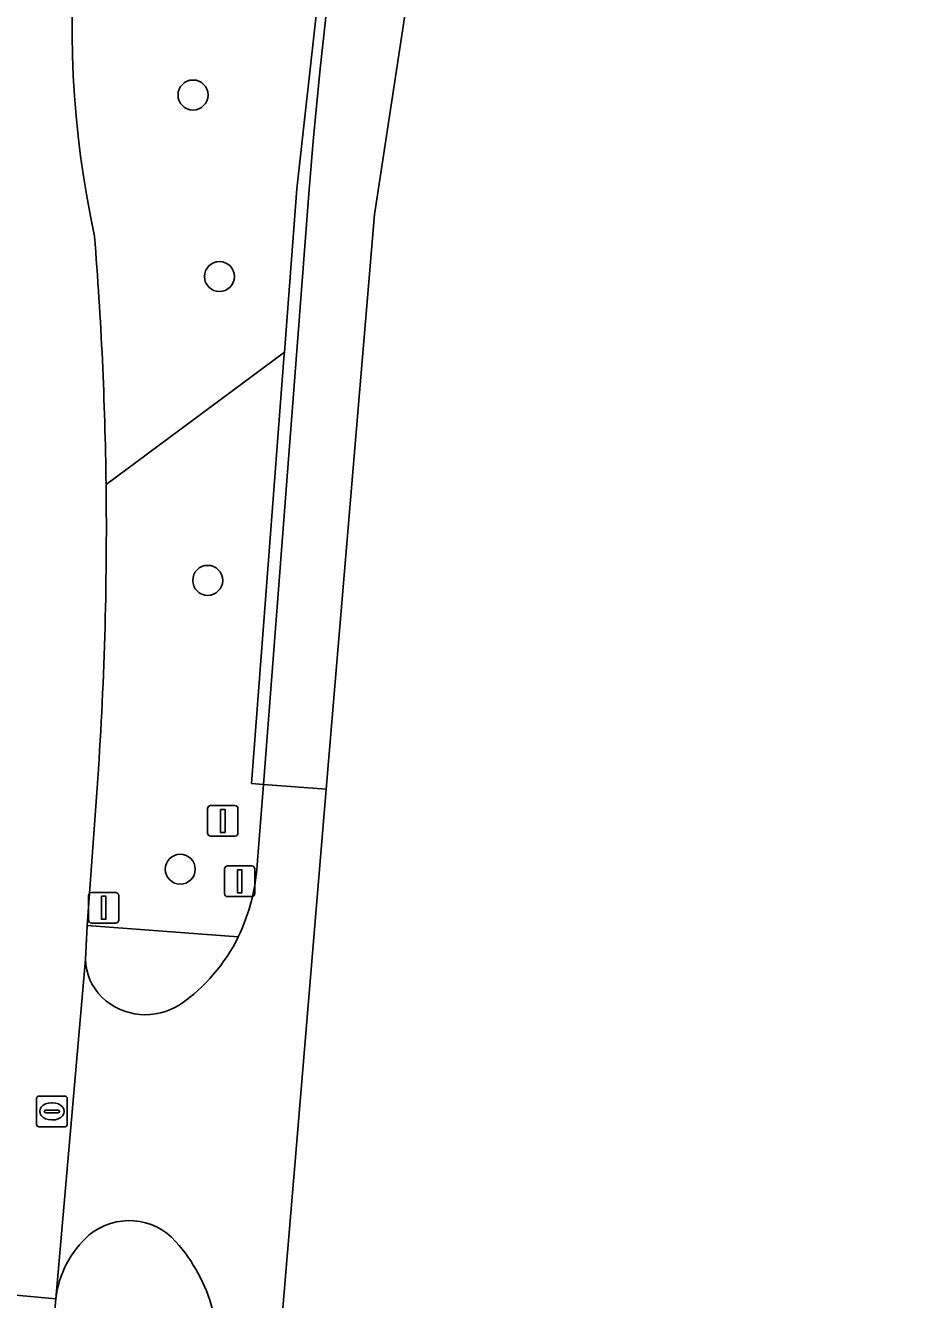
# Model space of a CAD drawing. Extents: x 161483 to 162250, y 379484 to 380833.
# Drawn here: x 162206.12 to 162235.3, y 380352.41 to 380393.94 of the extents above; entities that cross this region are included whole.
import ezdxf

# ---------------------------------------------------------------- set-up
doc = ezdxf.new("R2010")
doc.units = 0
for name, color, linetype in [('IMGEO_Afsluitpaal', 7, 'Continuous'), ('IMGEO_Berm_open', 7, 'Continuous'), ('IMGEO_Boom', 7, 'Continuous'), ('IMGEO_Fietspad_gesloten', 7, 'Continuous'), ('IMGEO_Groenvoorziening', 7, 'Continuous'), ('IMGEO_Rijbaan_lokaal_gesloten', 7, 'Continuous'), ('IMGEO_Rijbaan_lokaal_open', 7, 'Continuous'), ('IMGEO_Rioolput', 7, 'Continuous'), ('IMGEO_Verkeersbordpaal', 7, 'Continuous'), ('IMGEO_Verkeerseiland_open', 7, 'Continuous'), ('IMGEO_Voetpad_open', 7, 'Continuous')]:
    doc.layers.add(name, color=color, linetype=linetype)

msp = doc.modelspace()

# ---------------------------------------------------------------- linework, layer by layer
at = {"layer": 'IMGEO_Afsluitpaal'}
for p, q in [((162212.609, 380365.648), (162212.609, 380366.448)), ((162212.609, 380366.448), (162212.609, 380365.648)), ((162212.709, 380366.548), (162213.499, 380366.548)), ((162213.499, 380366.548), (162212.709, 380366.548)), ((162213.599, 380366.448), (162213.599, 380365.648)), ((162213.599, 380365.648), (162213.599, 380366.448)), ((162213.499, 380365.548), (162212.709, 380365.548)), ((162212.709, 380365.548), (162213.499, 380365.548))]:
    msp.add_line(p, q, dxfattribs=at)
msp.add_lwpolyline([(162213.029, 380366.423), (162213.179, 380366.423), (162213.179, 380365.673), (162213.029, 380365.673), (162213.029, 380366.423)], dxfattribs=at)
for centre, start, end in [((162212.709, 380366.448), 90, 180), ((162212.709, 380366.448), 90, 180), ((162213.499, 380366.448), 0, 90), ((162213.499, 380366.448), 360, 90), ((162212.709, 380365.648), 180, 270), ((162212.709, 380365.648), 180, 270), ((162213.499, 380365.648), 270, 0), ((162213.499, 380365.648), 270, 0)]:
    msp.add_arc(centre, 0.1, start, end, dxfattribs=at)
at = {"layer": 'IMGEO_Berm_open'}
msp.add_lwpolyline([(162229.255, 380470.66), (162229.293, 380470.869), (162231.478, 380482.876), (162233.129, 380491.607), (162232.736, 380491.681), (162231.085, 380482.95), (162228.945, 380471.189), (162228.9, 380470.943), (162228.856, 380470.69), (162225.267, 380450.921), (162218.421, 380413.721), (162216.365, 380401.217), (162214.967, 380388.622), (162214.561, 380383.298), (162214.555, 380383.226), (162213.487, 380369.235), (162213.886, 380369.205), (162214.986, 380383.614), (162215.366, 380388.592)], dxfattribs=at)
msp.add_arc((162456.253, 380368.23), 241.746, 169.16071, 175.1682, dxfattribs=at)
at = {"layer": 'IMGEO_Boom'}
for centre in [(162211.583, 380391.675), (162212.445, 380385.758), (162212.062, 380375.855), (162211.168, 380366.441)]:
    msp.add_circle(centre, 0.489, dxfattribs=at)
at = {"layer": 'IMGEO_Fietspad_gesloten'}
for points in [[(162205.433, 380369.636), (162205.062, 380363.773), (162204.216, 380353.696), (162204.142, 380352.708), (162207.11, 380352.439), (162208.079, 380363.507), (162208.133, 380364.605), (162208.459, 380369.088)], [(162201.642, 380290.031), (162207.11, 380352.439), (162204.142, 380352.708), (162201.716, 380325.976), (162198.736, 380291.798)]]:
    msp.add_lwpolyline(points, dxfattribs=at)
for centre, radius, start, end in [((162240.147, 380393.914), 32.505, 155.0164, 192.1534), ((162090.139, 380377.492), 118.619, 0.72054, 4.63177), ((162089.807, 380377.517), 118.951, 355.9364, 0.70648)]:
    msp.add_arc(centre, radius, start, end, dxfattribs=at)
at = {"layer": 'IMGEO_Groenvoorziening'}
for points in [[(162208.749, 380378.984), (162214.561, 380383.298), (162214.967, 380388.622), (162216.365, 380401.217), (162218.421, 380413.721), (162225.267, 380450.921), (162228.856, 380470.69)], [(162214.555, 380383.226), (162214.561, 380383.298), (162208.749, 380378.984)], [(162213.682, 380366.728), (162213.886, 380369.205), (162213.487, 380369.235), (162214.555, 380383.226)], [(162208.459, 380369.088), (162208.133, 380364.605), (162213.058, 380364.241)]]:
    msp.add_lwpolyline(points, dxfattribs=at)
for centre, radius, start, end in [((162240.147, 380393.914), 32.505, 155.0164, 192.1534), ((162090.139, 380377.492), 118.619, 0.72054, 4.63177), ((162089.807, 380377.517), 118.951, 355.9364, 0.70648), ((162207.398, 380366.983), 6.289, 334.1526, 357.6774)]:
    msp.add_arc(centre, radius, start, end, dxfattribs=at)
at = {"layer": 'IMGEO_Rijbaan_lokaal_gesloten'}
for points in [[(162215.927, 380369.051), (162217.494, 380387.779), (162222.121, 380418.077), (162235.298, 380491.209), (162233.129, 380491.607), (162231.478, 380482.876), (162229.293, 380470.869), (162229.255, 380470.66), (162225.666, 380450.891), (162218.82, 380413.691)], [(162215.366, 380388.592), (162214.986, 380383.614), (162213.886, 380369.205), (162215.927, 380369.051)]]:
    msp.add_lwpolyline(points, dxfattribs=at)
msp.add_arc((162456.253, 380368.23), 241.746, 169.16071, 175.1682, dxfattribs=at)
at = {"layer": 'IMGEO_Rijbaan_lokaal_open'}
for points in [[(162212.39, 380349.747), (162212.116, 380346.342), (162214.013, 380346.192), (162214.987, 380357.825), (162215.927, 380369.051)], [(162215.927, 380369.051), (162213.886, 380369.205), (162213.682, 380366.728)], [(162208.079, 380363.507), (162207.11, 380352.439)]]:
    msp.add_lwpolyline(points, dxfattribs=at)
for centre, radius, start, end in [((162207.398, 380366.983), 6.289, 334.1526, 357.6774), ((162207.945, 380366.71), 5.678, 304.572, 334.2212), ((162209.868, 380363.546), 1.789, 181.2361, 225.2844), ((162210.037, 380363.749), 2.053, 225.9345, 303.3899), ((162209.499, 380352.951), 2.035, 41.4755, 129.6091), ((162210.346, 380352.067), 3.257, 131.1611, 173.44), ((162207.037, 380350.716), 5.36, 14.8618, 41.9437)]:
    msp.add_arc(centre, radius, start, end, dxfattribs=at)
at = {"layer": 'IMGEO_Rioolput'}
for p, q in [((162206.485, 380358.121), (162206.485, 380358.973)), ((162206.56, 380359.047), (162207.412, 380359.047)), ((162207.486, 380358.973), (162207.486, 380358.121)), ((162206.744, 380358.541), (162206.744, 380358.553)), ((162207.182, 380358.504), (162206.784, 380358.504)), ((162206.787, 380358.59), (162207.185, 380358.59)), ((162206.973, 380358.827), (162206.998, 380358.827)), ((162207.228, 380358.553), (162207.228, 380358.541)), ((162206.996, 380358.267), (162206.971, 380358.267)), ((162207.412, 380358.047), (162206.56, 380358.047))]:
    msp.add_line(p, q, dxfattribs=at)
for points in [[(162206.485, 380358.121), (162206.485, 380358.973)], [(162206.56, 380359.047), (162207.412, 380359.047)], [(162207.486, 380358.973), (162207.486, 380358.121)], [(162207.412, 380358.047), (162206.56, 380358.047)]]:
    msp.add_lwpolyline(points, dxfattribs=at)
for centre, radius, start, end in [((162206.562, 380358.971), 0.0765, 91.552, 178.448), ((162206.562, 380358.971), 0.0765, 91.552, 178.448), ((162207.41, 380358.971), 0.0765, 1.552, 88.448), ((162207.41, 380358.971), 0.0765, 1.552, 88.448), ((162206.784, 380358.55), 0.0403, 85.8775, 175.7526), ((162206.781, 380358.54), 0.0366, 178.938, 274.7102), ((162207.185, 380358.547), 0.043, 264.8664, 352.4533), ((162207.189, 380358.552), 0.0386, 1.7309, 96.639), ((162206.562, 380358.123), 0.0765, 181.552, 268.448), ((162206.562, 380358.123), 0.0765, 181.552, 268.448), ((162207.41, 380358.123), 0.0765, 271.552, 358.448), ((162207.41, 380358.123), 0.0765, 271.552, 358.448)]:
    msp.add_arc(centre, radius, start, end, dxfattribs=at)
for centre, major_axis, ratio, start_param, end_param in [((162206.972, 380358.547), (-0.387, 0.002), 0.722429, 4.712389, 7.853982), ((162206.997, 380358.547), (-0.39, 0.002), 0.717154, 1.570796, 4.712389)]:
    msp.add_ellipse(centre, major_axis=major_axis, ratio=ratio, start_param=start_param, end_param=end_param, dxfattribs=at)
at = {"layer": 'IMGEO_Verkeersbordpaal'}
for p, q in [((162212.157, 380368.516), (162212.947, 380368.516)), ((162212.947, 380368.516), (162212.157, 380368.516)), ((162212.057, 380367.616), (162212.057, 380368.416)), ((162212.057, 380368.416), (162212.057, 380367.616)), ((162213.047, 380368.416), (162213.047, 380367.616)), ((162213.047, 380367.616), (162213.047, 380368.416)), ((162212.947, 380367.516), (162212.157, 380367.516)), ((162212.157, 380367.516), (162212.947, 380367.516)), ((162208.175, 380364.783), (162208.175, 380365.583)), ((162208.175, 380365.583), (162208.175, 380364.783)), ((162208.275, 380365.683), (162209.065, 380365.683)), ((162209.065, 380365.683), (162208.275, 380365.683)), ((162209.165, 380365.583), (162209.165, 380364.783)), ((162209.165, 380364.783), (162209.165, 380365.583)), ((162209.065, 380364.683), (162208.275, 380364.683)), ((162208.275, 380364.683), (162209.065, 380364.683))]:
    msp.add_line(p, q, dxfattribs=at)
for points in [[(162212.477, 380368.391), (162212.627, 380368.391), (162212.627, 380367.641), (162212.477, 380367.641), (162212.477, 380368.391)], [(162208.595, 380365.558), (162208.745, 380365.558), (162208.745, 380364.808), (162208.595, 380364.808), (162208.595, 380365.558)]]:
    msp.add_lwpolyline(points, dxfattribs=at)
for centre, start, end in [((162212.157, 380368.416), 90, 180), ((162212.157, 380368.416), 90, 180), ((162212.947, 380368.416), 0, 90), ((162212.947, 380368.416), 360, 90), ((162212.157, 380367.616), 180, 270), ((162212.157, 380367.616), 180, 270), ((162212.947, 380367.616), 270, 0), ((162212.947, 380367.616), 270, 0), ((162208.275, 380365.583), 90, 180), ((162208.275, 380365.583), 90, 180), ((162209.065, 380365.583), 0, 90), ((162209.065, 380365.583), 360, 90), ((162208.275, 380364.783), 180, 270), ((162208.275, 380364.783), 180, 270), ((162209.065, 380364.783), 270, 0), ((162209.065, 380364.783), 270, 0)]:
    msp.add_arc(centre, 0.1, start, end, dxfattribs=at)
at = {"layer": 'IMGEO_Verkeerseiland_open'}
msp.add_lwpolyline([(162213.058, 380364.241), (162208.133, 380364.605), (162208.079, 380363.507)], dxfattribs=at)
for centre, radius, start, end in [((162207.945, 380366.71), 5.678, 304.572, 334.2212), ((162209.868, 380363.546), 1.789, 181.2361, 225.2844), ((162210.037, 380363.749), 2.053, 225.9345, 303.3899)]:
    msp.add_arc(centre, radius, start, end, dxfattribs=at)
at = {"layer": 'IMGEO_Voetpad_open'}
msp.add_lwpolyline([(162207.11, 380352.439), (162201.642, 380290.031)], dxfattribs=at)
for centre, radius, start, end in [((162209.499, 380352.951), 2.035, 41.4755, 129.6091), ((162210.346, 380352.067), 3.257, 131.1611, 173.44), ((162207.037, 380350.716), 5.36, 14.8618, 41.9437)]:
    msp.add_arc(centre, radius, start, end, dxfattribs=at)

doc.saveas('drawing.dxf')
